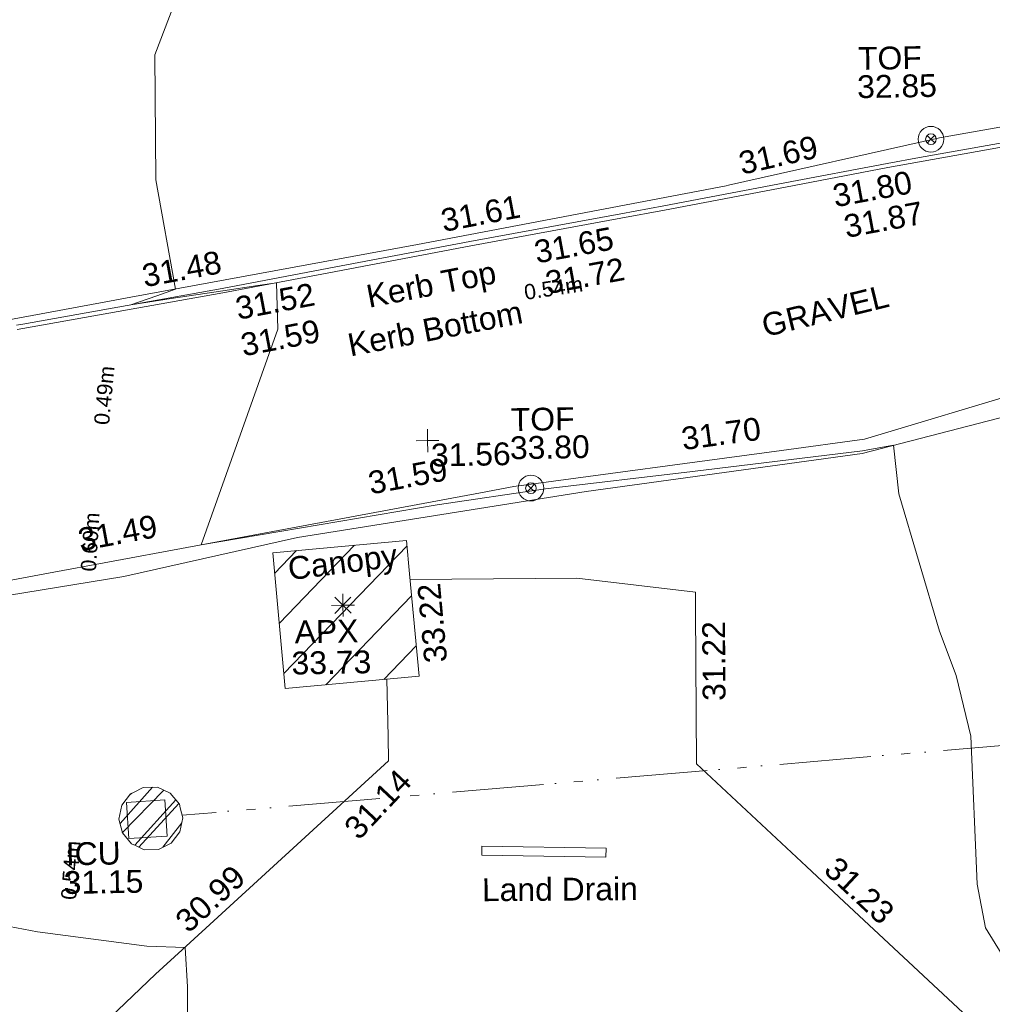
# Model space of a CAD drawing. Header units: millimetres. Extents: x -287732 to 520720, y -103372 to 287754.
# Tile 308 of 380: x 136870 to 152859, y 247856 to 264043. Entities that reach past the tile are written whole.
import ezdxf

# ---------------------------------------------------------------- set-up
doc = ezdxf.new("R2010")
doc.units = ezdxf.units.MM
for name, pattern in [('IMPORT-HIDDEN2 _3_', [4762.5, 3175, -1587.5]), ('IMPORT-UG_DRAINAGE_SURFACE_QLB4 _2_', [2700, 1500, -300.0000000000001, 0, -250, 150, -300.0000000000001, 0, -200]), ('IMPORT-UG_ELEC_LV_QLB2 _2_', [2700, 1500, -300.0000000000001, 0, -250, 150, -300.0000000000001, 0, -200]), ('IMPORT-UG_ELEC_STREET LIGHTING_QLB2 _2_', [2700, 1500, -300.0000000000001, 0, -250, 150, -300.0000000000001, 0, -200])]:
    doc.linetypes.add(name, pattern=pattern)
for name, color, linetype, lineweight, true_color in [('00__TOPO__TOP_OF_FENCE_SYMBOL', 7, 'Continuous', 9, 0x666666), ('00_TOPO_APEX_BUILDING', 7, 'Continuous', 9, 0x666666), ('00_UAV_APEX_BUILDING', 7, 'Continuous', 9, 0x666666), ('00_UAV_BUILDING_CANOPY', 7, 'Continuous', 9, 0xff7fff), ('00_UAV_BUILDING_HATCH', 7, 'Continuous', 9, 0x999999), ('00_UAV_CONCRETE', 9, 'Continuous', 9, 0x808080), ('00_UAV_FENCE', 7, 'Continuous', 9, 0x264c2f), ('00_UAV_FORM_LINES', 7, 'Continuous', 9, 0x666666), ('00_UAV_KERB_BOTTOM', 1, 'Continuous', 9, 0xff0000), ('00_UAV_KERB_TOP', 7, 'Continuous', 9, 0xa500a5), ('00_UAV_LAND_DRAIN', 7, 'Continuous', 9, 0xff7f7f), ('00_UAV_LEVEL_SPOT', 7, 'Continuous', 9, 0x666666), ('00_UAV_SERV_IC', 5, 'Continuous', 9, 0x0000ff), ('00_UAV_TOP_OF_FENCE', 6, 'Continuous', 9, 0xff00ff), ('01_DTM_CONTOUR_MNR', 7, 'Continuous', 9, 0xa5a552), ('12333-PUM-2D-U-0001-C01 - Rev2_REVIT IMPORT_dwg', 7, 'Continuous', 9, 0x767676), ('PUM-CHAMBER EXTENTS', 6, 'IMPORT-HIDDEN2 _3_', 9, 0xff00ff), ('PUM-ELECTRIC-LV-QLB2', 1, 'IMPORT-UG_ELEC_LV_QLB2 _2_', 9, 0xff0000), ('PUM-SURFACE-QLB4', 4, 'IMPORT-UG_DRAINAGE_SURFACE_QLB4 _2_', 9, 0x00ffff)]:
    doc.layers.add(name, color=color, linetype=linetype, lineweight=lineweight, true_color=true_color)
doc.layers.add('00_UAV_SURVEY_TEXT', color=7, linetype='Continuous', lineweight=9)
doc.styles.add('Arial_1', font='arial.ttf', dxfattribs={"height": 250})
doc.styles.add('Swis721 Lt BT_2', font='swissl.ttf', dxfattribs={"height": 375})

# ---------------------------------------------------------------- blocks, each defined once
blk = doc.blocks.new('12333-PUM-2D-U-0001-C01 - Rev2_REVIT IMPORT_dwg_MSL_Apex_SYM-2077252-Site Location Plan Proposed')
at = {"layer": '00_TOPO_APEX_BUILDING', "color": 254, "true_color": 0xcccccc, "flags": 128}
for points in [[(500.8627267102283, 0), (0, 0), (0, 500.8627267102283)], [(0, -500.8627267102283), (0, 0), (-500.8627267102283, 0)], [(354.163430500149, 354.1634305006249), (0, 0), (-354.1634305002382, 354.1634305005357)], [(354.1634305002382, -354.1634305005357), (0, 0), (-354.163430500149, -354.1634305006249)]]:
    blk.add_lwpolyline(points, dxfattribs=at)
blk = doc.blocks.new('12333-PUM-2D-U-0001-C01 - Rev2_REVIT IMPORT_dwg_MSL_Node_LineworkTOF-2077248-Site Location Plan Proposed')
at = {"layer": '00__TOPO__TOP_OF_FENCE_SYMBOL', "color": 254, "true_color": 0xcccccc, "flags": 128}
for points in [[(165.3591892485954, 165.3591892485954), (0, 0), (-165.3591892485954, 165.3591892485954)], [(165.3591892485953, -165.3591892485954), (0, 0), (-165.3591892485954, -165.3591892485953)]]:
    blk.add_lwpolyline(points, dxfattribs=at)
at = {"layer": '00__TOPO__TOP_OF_FENCE_SYMBOL', "color": 254, "true_color": 0xcccccc}
for radius in [562.5594001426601, 233.853208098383]:
    blk.add_circle((0, 0), radius, dxfattribs=at)
blk = doc.blocks.new('12333-PUM-2D-U-0001-C01 - Rev2_REVIT IMPORT_dwg_UAV-2077255-Site Location Plan Proposed')
at = {"layer": '00_UAV_LEVEL_SPOT', "color": 254, "true_color": 0xcccccc, "flags": 128}
for points in [[(500.0000000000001, 0), (0, 0), (0, 500.0000000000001)], [(0, -500.0000000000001), (0, 0), (-500.0000000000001, 0)]]:
    blk.add_lwpolyline(points, dxfattribs=at)
blk = doc.blocks.new('12333-PUM-2D-U-0001-C01 - Rev2_REVIT IMPORT_dwg_MGS62954_T2_Galway_ITM_3d_Rev1-2077680-Site Location Plan Proposed')
at = {"layer": '00_UAV_BUILDING_HATCH', "true_color": 0xcccccc}
h = blk.add_hatch(dxfattribs=at)
h.set_pattern_fill('FP_1', color=254, style=0, pattern_type=2)
h.set_pattern_definition([(45, (0, 0), (-441.9417382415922, 441.9417382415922), [])])
h.paths.add_polyline_path([(534047588.5120001, 725805968.016), (534049792.6845942, 725806131.946399), (534049626.684594, 725808363.9463992), (534047422.5120001, 725808200.0160002), (534047493.6117709, 725807244.0239011)])
at = {"layer": '00_UAV_BUILDING_CANOPY', "color": 254, "true_color": 0xcccccc, "flags": 128}
blk.add_lwpolyline([(534047588.512, 725805968.0159999), (534047422.512, 725808200.016), (534049626.684594, 725808363.946399), (534049667.5608801, 725807814.3327212), (534049792.684594, 725806131.9463989)], close=True, dxfattribs=at)
at = {"layer": '00_UAV_CONCRETE', "color": 254, "true_color": 0xcccccc, "flags": 128}
for points in [[(534049674.3940189, 725807722.4558176), (534052412.5120001, 725807699.0159999), (534054358.5120001, 725807434.0159999), (534054355.4624403, 725807137.1571412), (534054329.512, 725804611.0159999), (534056105.9282833, 725802891.8794712), (534056717.512, 725802300.016), (534059196.512, 725799905.016), (534059697.8079944, 725799416.8932668), (534060604.512, 725798534.0159999), (534064334.6803404, 725798468.0387499), (534067445.512, 725798413.0160002), (534067562.2153967, 725800293.2096472), (534067618.7259771, 725801203.6444535)], [(534032294.4580168, 725799035.6183711), (534036059.5120001, 725798996.016), (534037293.8931367, 725798967.9121127), (534039441.512, 725798919.016), (534041168.5120001, 725799106.016), (534042099.512, 725799306.016), (534042137.7626033, 725799148.185841), (534042202.512, 725798881.0160002), (534042722.512, 725798864.016), (534045376.512, 725801310.0160002), (534045821.4053404, 725801703.0127381), (534049268.512, 725804748.016), (534049267.1745948, 725805146.2952645), (534049263.9968542, 725806092.6264325)]]:
    blk.add_lwpolyline(points, dxfattribs=at)
at = {"layer": '00_UAV_FENCE', "color": 254, "true_color": 0xcccccc, "flags": 128}
for points in [[(534040236.5966402, 725811621.3257229), (534044811.3240002, 725812382.8490001), (534045165.275646, 725812441.7828897), (534049892.3240002, 725813228.8490003), (534050095.5373529, 725813263.728904), (534054984.3240001, 725814102.8490001), (534055022.6383213, 725814110.7843702), (534058499.3240001, 725814830.849), (534059928.9222767, 725815058.6848342), (534061994.3240002, 725815387.8490002), (534064902.0096612, 725815427.3198463), (534066414.3240001, 725815447.8490001), (534069899.4347883, 725815394.1241019), (534072382.3240002, 725815355.8490001), (534074893.3268316, 725815282.2835544), (534077775.3240002, 725815197.8490002), (534079872.7045814, 725815004.9772948), (534083060.3240001, 725814711.8490002)], [(534075641.9864571, 725811097.3114545), (534073456.3240002, 725811172.849), (534070648.3701604, 725811271.009403), (534070481.3240001, 725811276.849), (534065651.5236487, 725811363.6789696), (534065308.3240001, 725811369.849), (534060691.5176215, 725810766.5066507), (534059898.3239999, 725810662.849), (534057181.324, 725809897.8490001), (534055814.6878422, 725809737.7221953), (534051403.3239999, 725809220.849), (534050853.8045634, 725809128.2796625), (534045924.2471108, 725808297.8706954), (534043668.3240001, 725807917.849), (534040997.4750281, 725807465.8634595)]]:
    blk.add_lwpolyline(points, dxfattribs=at)
at = {"layer": '00_UAV_FORM_LINES', "color": 254, "true_color": 0xcccccc, "flags": 128}
blk.add_lwpolyline([(534034910.023, 725806286.7385001), (534039275.023, 725807024.7385), (534044969.023, 725807854.7385001), (534047832.324, 725808442.849), (534052593.3240001, 725809116.849), (534057138.3239999, 725809664.849), (534060013.3239999, 725810353.849), (534062919.3240001, 725810853.849), (534065281.324, 725811214.849)], dxfattribs=at)
at = {"layer": '00_UAV_KERB_BOTTOM', "color": 254, "true_color": 0xcccccc, "flags": 128}
blk.add_lwpolyline([(534083060.324, 725814711.8490001), (534078083.0718437, 725814938.5967692), (534076010.5120001, 725815033.0160002), (534073095.2009416, 725815106.9019696), (534071433.5120001, 725815149.016), (534068098.8865773, 725815243.1329516), (534066579.512, 725815286.016), (534064479.512, 725815314.0159999), (534063616.6234485, 725815257.9040569), (534063288.5120001, 725815227.0160002), (534063105.5081211, 725815204.4317069), (534062430.3113397, 725815121.106467), (534061591.5120001, 725814982.016), (534060068.5119999, 725814746.0159999), (534058165.3316913, 725814440.7223341), (534057643.512, 725814357.0159999), (534055958.512, 725814065.016), (534053960.512, 725813723.0159999), (534053238.7362542, 725813602.8329962), (534050765.5120001, 725813191.0159999), (534048310.5562697, 725812769.548912), (534046676.512, 725812489.0160002), (534043378.2614954, 725811961.8406023), (534043285.512, 725811947.016)], dxfattribs=at)
at = {"layer": '00_UAV_KERB_TOP', "color": 254, "true_color": 0xcccccc, "flags": 128}
blk.add_lwpolyline([(534083063.5096731, 725814781.7764732), (534078086.2540181, 725815008.5244015), (534076012.9918483, 725815102.9756281), (534073098.3836907, 725815176.8437835), (534071435.386215, 725815218.9909774), (534068102.0692717, 725815313.0709983), (534066580.9661577, 725815356.0028334), (534064477.7046748, 725815384.0463195), (534063611.0707442, 725815327.6908218), (534063280.9432696, 725815296.6129786), (534063108.6254771, 725815275.3474427), (534062420.2946819, 725815190.4013498), (534061580.4265983, 725815051.1336626), (534060057.6088186, 725814815.1618992), (534058168.3823617, 725814512.1066034), (534057631.9917748, 725814426.0629176), (534055946.6306697, 725814134.0003401), (534053948.8581256, 725813792.0392741), (534053241.7716125, 725813674.3021771), (534050753.8410559, 725813260.0364317), (534048313.5724376, 725812841.0908289), (534046665.0653545, 725812558.0749396), (534043381.3100927, 725812033.2163868), (534043274.1549, 725812016.089252)], dxfattribs=at)
at = {"layer": '00_UAV_LAND_DRAIN', "color": 254, "true_color": 0xcccccc, "flags": 128}
blk.add_lwpolyline([(534050778.5120002, 725803318.0160003), (534052817.5120001, 725803248.016), (534052812.496936, 725803101.9343477), (534050773.4969361, 725803171.934348)], close=True, dxfattribs=at)
at = {"layer": '00_UAV_SERV_IC', "color": 254, "true_color": 0xcccccc, "flags": 128}
blk.add_lwpolyline([(534044950.006, 725804140.9585), (534045580.006, 725804168.9585), (534045606.5011153, 725803572.8184085), (534044976.5011153, 725803544.8184084)], close=True, dxfattribs=at)
at = {"layer": '01_DTM_CONTOUR_MNR', "color": 254, "true_color": 0xcccccc, "flags": 128}
for points in [[(534042694.6344109, 725794634.5133152), (534043819.7551172, 725795785.0268111), (534045273.3483781, 725797558.1944296), (534045888.9206645, 725800250.0991126), (534045896.3652062, 725801091.5896521), (534045870.0000001, 725801740.0000001), (534045238.5536042, 725801773.0508332), (534043445.5081338, 725802037.8935498), (534042412.5395459, 725802255.4484469)], [(534059632.8889014, 725800818.0108663), (534059033.2236452, 725801830.3455025), (534058907.2674627, 725802553.1885167), (534058847.991463, 725804987.6467103), (534058620.2101528, 725805989.5375404), (534058360.0000001, 725806720.0000002), (534057729.8164209, 725808991.5413901), (534057660.0000002, 725809790.0000002), (534057147.7614584, 725809706.5687501), (534054347.2469739, 725809418.6171331), (534051922.5478904, 725809176.0884129), (534050138.231294, 725808944.3194426), (534046250.0000001, 725808350.0000002), (534047568.8824592, 725811874.1852459), (534047560.0000002, 725812640.0000001), (534047254.6677742, 725812598.7209305), (534046675.5483195, 725812521.1617649), (534045825.0000002, 725812407.5000002), (534045160.0000001, 725812320.0000005), (534045589.8357966, 725812455.4679807), (534045900.0000002, 725812560.0000004), (534045606.2589288, 725814365.7321432), (534045628.5074628, 725816420.0000002), (534046430.0000004, 725818420.0000002)]]:
    blk.add_lwpolyline(points, dxfattribs=at)
at = {"xscale": 0.375, "yscale": 0.375, "zscale": 0.375}
for name, p in [('12333-PUM-2D-U-0001-C01 - Rev2_REVIT IMPORT_dwg_MSL_Node_LineworkTOF-2077248-Site Location Plan Proposed', (534058361.2597119, 725814810.1811285)), ('12333-PUM-2D-U-0001-C01 - Rev2_REVIT IMPORT_dwg_UAV-2077255-Site Location Plan Proposed', (534050000.0000001, 725810000)), ('12333-PUM-2D-U-0001-C01 - Rev2_REVIT IMPORT_dwg_MSL_Node_LineworkTOF-2077248-Site Location Plan Proposed', (534051686.0230001, 725809189.7385001)), ('12333-PUM-2D-U-0001-C01 - Rev2_REVIT IMPORT_dwg_MSL_Apex_SYM-2077252-Site Location Plan Proposed', (534048562.006, 725807318.9584999))]:
    blk.add_blockref(name, p, dxfattribs=at)
at = {"layer": '00_UAV_APEX_BUILDING', "char_height": 375, "attachment_point": 1, "line_spacing_factor": 1.005061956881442, "style": 'Swis721 Lt BT_2'}
for s, insert, width in [('APX', (534047760.1321778, 725807081.0034609), 1130.237340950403), ('33.73', (534047700.5526383, 725806568.9970825), 1495.902363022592)]:
    blk.add_mtext(s, dxfattribs=dict(at, insert=insert, width=width))
at = {"layer": '00_UAV_BUILDING_CANOPY', "color": 251, "true_color": 0x666666, "char_height": 375, "attachment_point": 1, "line_spacing_factor": 1.005061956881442, "style": 'Swis721 Lt BT_2'}
for s, insert, width, rotation in [('Canopy', (534047649.6453291, 725808118.0857438), 2113.25889379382, 6.270000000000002), ('33.22', (534049886.9920667, 725806332.1259477), 1495.902363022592, 94.25341447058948)]:
    blk.add_mtext(s, dxfattribs=dict(at, insert=insert, width=width, rotation=rotation))
at = {"layer": '00_UAV_CONCRETE', "color": 251, "true_color": 0x666666, "char_height": 375, "width": 1495.902363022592, "attachment_point": 1, "line_spacing_factor": 1.005061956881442, "style": 'Swis721 Lt BT_2'}
for s, insert, rotation in [('31.22', (534054449.0005302, 725805641.7182118), 89.41143494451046), ('31.14', (534048486.9475434, 725803697.8468592), 45.88782506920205), ('30.99', (534045680.9093096, 725802239.6813788), 41.45578481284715), ('31.23', (534056629.9504442, 725803073.9595072), 315.9460065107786)]:
    blk.add_mtext(s, dxfattribs=dict(at, insert=insert, rotation=rotation))
at = {"layer": '00_UAV_FENCE', "color": 251, "true_color": 0x666666, "char_height": 375, "width": 1495.902363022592, "attachment_point": 1, "line_spacing_factor": 1.005061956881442, "style": 'Swis721 Lt BT_2'}
for s, insert, rotation in [('31.69', (534055167.0062817, 725814646.4244138), 11.70122685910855), ('31.61', (534050258.1571802, 725813794.1128745), 9.739445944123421), ('31.48', (534045330.5433917, 725812971.3477455), 9.453178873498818), ('31.70', (534054154.6264829, 725810142.22924), 6.682794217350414), ('31.59', (534048987.3521776, 725809500.0693015), 9.56199199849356), ('31.49', (534044201.1643281, 725808649.6452615), 9.561991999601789)]:
    blk.add_mtext(s, dxfattribs=dict(at, insert=insert, rotation=rotation))
at = {"layer": '00_UAV_KERB_BOTTOM', "color": 251, "true_color": 0x666666, "char_height": 375, "attachment_point": 1, "line_spacing_factor": 1.005061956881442, "style": 'Swis721 Lt BT_2'}
for s, insert, width, rotation in [('31.80', (534056705.3352196, 725814087.2746214), 1495.902363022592, 9.451694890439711), ('31.65', (534051783.6065264, 725813249.6290257), 1495.902363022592, 9.453597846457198), ('31.52', (534046856.130396, 725812409.3651491), 1495.902363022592, 9.741579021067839), ('Kerb Bottom', (534048690.1088752, 725811774.1575296), 3414.456504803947, 9.967161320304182)]:
    blk.add_mtext(s, dxfattribs=dict(at, insert=insert, width=width, rotation=rotation))
at = {"layer": '00_UAV_KERB_TOP', "color": 251, "true_color": 0x666666, "char_height": 375, "attachment_point": 1, "line_spacing_factor": 1.005061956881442, "style": 'Swis721 Lt BT_2'}
for s, insert, width, rotation in [('31.87', (534056880.0469594, 725813580.4604115), 1495.902363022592, 9.441098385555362), ('Kerb Top', (534049010.9724776, 725812568.3586758), 2493.170605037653, 9.967161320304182), ('31.72', (534051956.1668695, 725812742.7795562), 1495.902363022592, 9.453597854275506), ('31.59', (534046931.3928725, 725811806.6563761), 1495.902363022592, 9.741579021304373)]:
    blk.add_mtext(s, dxfattribs=dict(at, insert=insert, width=width, rotation=rotation))
at = {"layer": '00_UAV_LAND_DRAIN', "color": 251, "true_color": 0x666666, "insert": (534050767.3390434, 725802788.6478282), "char_height": 375, "width": 2963.311347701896, "attachment_point": 1, "rotation": 359.421676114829, "line_spacing_factor": 1.005061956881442, "style": 'Swis721 Lt BT_2'}
blk.add_mtext('Land Drain', dxfattribs=at)
at = {"layer": '00_UAV_LEVEL_SPOT', "insert": (534050051.8765643, 725809949.1441547), "char_height": 375, "width": 1495.902363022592, "attachment_point": 1, "line_spacing_factor": 1.005061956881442, "style": 'Swis721 Lt BT_2'}
blk.add_mtext('31.56', dxfattribs=at)
at = {"layer": '00_UAV_SERV_IC', "color": 251, "true_color": 0x666666, "char_height": 375, "attachment_point": 1, "line_spacing_factor": 1.005061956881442, "style": 'Swis721 Lt BT_2'}
for s, insert, width in [('ICU', (534043935.9417325, 725803497.2585498), 1021.012723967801), ('31.15', (534043891.113582, 725803026.8795489), 1495.902363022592)]:
    blk.add_mtext(s, dxfattribs=dict(at, insert=insert, width=width))
at = {"layer": '00_UAV_SURVEY_TEXT', "color": 251, "true_color": 0x666666, "insert": (534055495.7302653, 725811969.1784995), "char_height": 375, "width": 2322.210334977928, "attachment_point": 1, "rotation": 12.806663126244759, "line_spacing_factor": 1.005061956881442, "style": 'Swis721 Lt BT_2'}
blk.add_mtext('GRAVEL', dxfattribs=at)
at = {"layer": '00_UAV_TOP_OF_FENCE', "color": 251, "true_color": 0x666666, "char_height": 375, "attachment_point": 1, "line_spacing_factor": 1.005061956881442, "style": 'Swis721 Lt BT_2'}
for s, insert, width in [('TOF', (534057185.3373625, 725816344.2168196), 1163.479615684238), ('32.85', (534057162.9137207, 725815880.840115), 1495.902363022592), ('TOF', (534051374.5958502, 725810508.2180051), 1163.479615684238), ('33.80', (534051352.1722085, 725810044.8413004), 1495.902363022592)]:
    blk.add_mtext(s, dxfattribs=dict(at, insert=insert, width=width))
blk = doc.blocks.new('12333-PUM-2D-U-0001-C01 - Rev2_REVIT IMPORT_dwg-1620468-Site Location Plan Proposed')
at = {"layer": 'PUM-CHAMBER EXTENTS', "true_color": 0xffaaff}
h = blk.add_hatch(dxfattribs=at)
h.set_pattern_fill('FP_3', color=211, style=0, pattern_type=2)
h.set_pattern_definition([(45, (-533641079.65, -725615854.3560001), (-265.1650429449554, 265.1650429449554), []), (45, (-533640902.873, -725615854.3560001), (-265.1650429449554, 265.1650429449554), [])])
h.paths.add_polyline_path([(404147.2517529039, 187503.1590386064), (404380.7394711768, 187503.1590386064), (404591.1046363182, 187604.4655628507), (404736.681847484, 187787.0136116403), (404788.6377526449, 188014.6473053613), (404736.681847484, 188242.2809990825), (404591.1046363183, 188424.8290478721), (404380.7394711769, 188526.1355721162), (404147.2517529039, 188526.1355721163), (403936.8865877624, 188424.8290478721), (403791.3093765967, 188242.2809990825), (403739.3534714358, 188014.6473053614), (403791.3093765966, 187787.0136116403), (403936.8865877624, 187604.4655628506), (404138.4705170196, 187507.3878589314)])
at = {"layer": 'PUM-CHAMBER EXTENTS', "color": 211, "linetype": 'Continuous', "true_color": 0xffaaff, "flags": 128}
blk.add_lwpolyline([(404788.6377526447, 188014.647305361), (404751.0580553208, 188179.2947171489), (404736.6818474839, 188242.2809990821), (404591.1046363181, 188424.8290478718), (404380.7394711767, 188526.1355721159), (404147.2517529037, 188526.1355721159), (403985.4165557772, 188448.1998487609), (403936.8865877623, 188424.8290478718), (403791.3093765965, 188242.2809990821), (403739.3534714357, 188014.647305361), (403791.3093765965, 187787.0136116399), (403936.8865877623, 187604.4655628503), (404004.3307611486, 187571.9861607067), (404147.2517529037, 187503.1590386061), (404380.7394711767, 187503.1590386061), (404591.1046363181, 187604.4655628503), (404736.6818474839, 187787.0136116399)], close=True, dxfattribs=at)
at = {"layer": 'PUM-SURFACE-QLB4', "color": 131, "true_color": 0xaaffff}
blk.add_line((429584.3683007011, 189733.5146639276), (404778.6501779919, 188058.4057291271), dxfattribs=at)
blk.add_blockref('12333-PUM-2D-U-0001-C01 - Rev2_REVIT IMPORT_dwg_MGS62954_T2_Galway_ITM_3d_Rev1-2077680-Site Location Plan Proposed', (-533641079.6498471, -725615854.3561786))
at = {"layer": 'PUM-ELECTRIC-LV-QLB2', "char_height": 250, "width": 1160.025439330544, "attachment_point": 2, "line_spacing_factor": 0.9417779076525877, "style": 'Arial_1'}
for s, insert, rotation in [('0.54m', (411016.9376065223, 196741.9342841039), 7.514042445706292), ('0.49m', (403494.6106869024, 194996.4735976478), 83.6098176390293), ('0.60m', (403220.2383567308, 192587.0136420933), 85.31410016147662), ('0.54m', (402806.6949914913, 187197.8693010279), 84.64869454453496)]:
    blk.add_mtext(s, dxfattribs=dict(at, insert=insert, rotation=rotation))

msp = doc.modelspace()

# ---------------------------------------------------------------- block references
at = {"layer": '12333-PUM-2D-U-0001-C01 - Rev2_REVIT IMPORT_dwg', "color": 254, "linetype": 'IMPORT-UG_ELEC_STREET LIGHTING_QLB2 _2_', "true_color": 0xffd4d4, "rotation": 0.9999999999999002}
msp.add_blockref('12333-PUM-2D-U-0001-C01 - Rev2_REVIT IMPORT_dwg-1620468-Site Location Plan Proposed', (-261895.0770586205, 55869.5817132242), dxfattribs=at)

doc.saveas('drawing.dxf')
